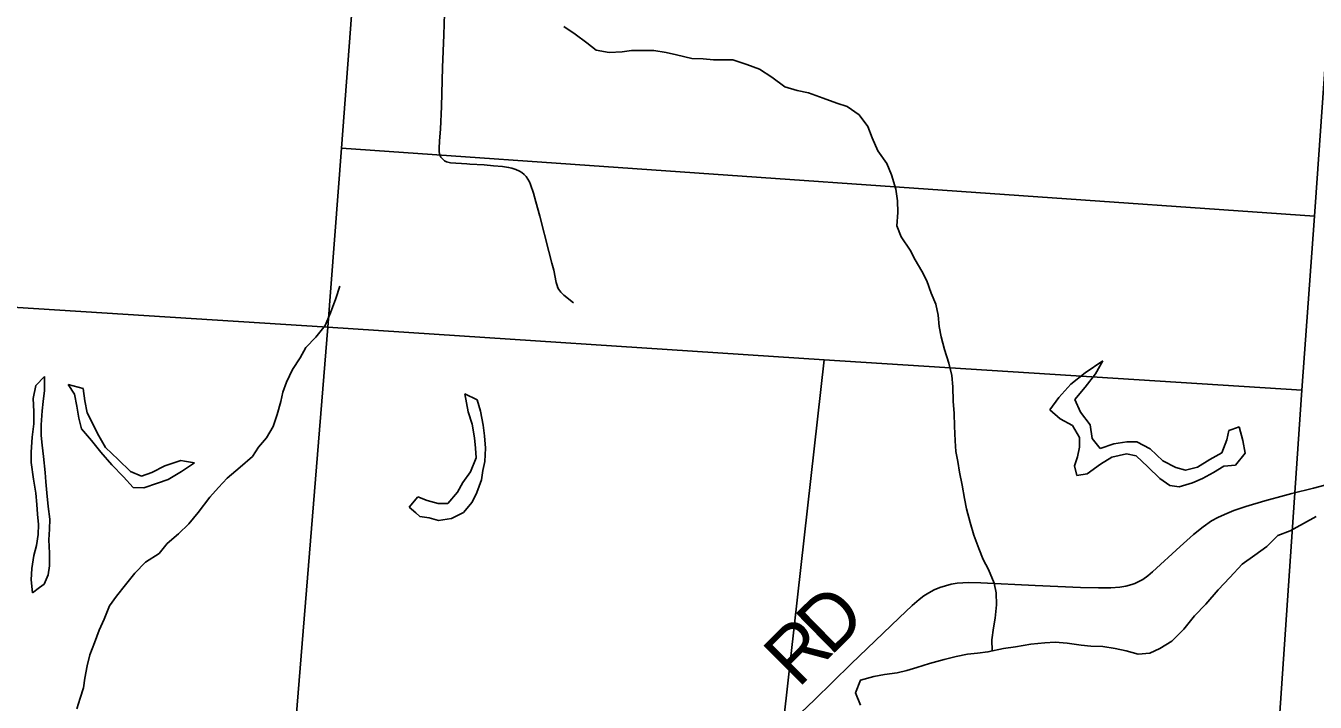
# Model space of a CAD drawing. Extents: x 0 to 34, y 0 to 22.
# Drawn here: x 6.999 to 8.324, y 15.257 to 15.952 of the extents above; entities that cross this region are included whole.
import ezdxf

# ---------------------------------------------------------------- set-up
doc = ezdxf.new("R2010")
doc.units = 0
for name, color, linetype in [('GM_X_Corporation', 7, 'Continuous'), ('GM_X_County_Road', 7, 'Continuous'), ('GM_X_County_Road_Text', 7, 'Continuous'), ('GM_X_Minor_Lake', 7, 'Continuous'), ('GM_X_Minor_River', 7, 'Continuous'), ('GM_X_Township_Road', 7, 'Continuous')]:
    doc.layers.add(name, color=color, linetype=linetype)

msp = doc.modelspace()

# ---------------------------------------------------------------- linework, layer by layer
at = {"layer": 'GM_X_Corporation'}
for points in [[(6.3912, 16.7203), (7.3858, 16.6558), (7.3548, 16.2394), (7.3238, 15.8259), (7.3098, 15.6422), (6.7101, 15.6799), (6.3225, 15.705), (6.3352, 15.898), (6.3636, 16.3035)], [(8.3529, 16.1745), (8.3234, 15.756), (7.3238, 15.8259), (7.3548, 16.2394)], [(7.3238, 15.8259), (8.3234, 15.756), (8.3102, 15.5772), (7.8195, 15.6086), (7.3098, 15.6422)], [(7.3098, 15.6422), (7.2299, 14.6588), (7.1543, 14.6607), (7.1673, 14.8728), (6.654, 14.8997), (6.7101, 15.6799)], [(7.8195, 15.6086), (7.7098, 14.6303), (7.2299, 14.6588), (7.3098, 15.6422)], [(8.3102, 15.5772), (8.2437, 14.5985), (7.7098, 14.6303), (7.8195, 15.6086)]]:
    msp.add_lwpolyline(points, close=True, dxfattribs=at)
at = {"layer": 'GM_X_County_Road'}
msp.add_lwpolyline([(7.7958, 15.246), (7.8097, 15.2593), (7.8474, 15.2962), (7.8965, 15.3436), (7.9101, 15.3562), (7.9171, 15.3623), (7.9221, 15.3659), (7.9272, 15.3692), (7.9326, 15.3721), (7.9383, 15.3745), (7.9441, 15.3765), (7.95, 15.378), (7.9561, 15.379), (7.9622, 15.3795), (7.9683, 15.3797), (7.9807, 15.3794), (8.0365, 15.3767), (8.0829, 15.3746), (8.1016, 15.3742), (8.1141, 15.3743), (8.1234, 15.3751), (8.1296, 15.3761), (8.1357, 15.3777), (8.1387, 15.3787), (8.1416, 15.38), (8.1471, 15.383), (8.1522, 15.3866), (8.157, 15.3906), (8.1854, 15.4168), (8.1992, 15.4291), (8.209, 15.4369), (8.2176, 15.443), (8.224, 15.4464), (8.2308, 15.4496), (8.2405, 15.4536), (8.2529, 15.458), (8.2722, 15.4636), (8.2924, 15.4691), (8.3002, 15.4711), (8.3225, 15.4768), (8.3341, 15.4799)], dxfattribs=at)
at = {"layer": 'GM_X_Minor_Lake'}
for p, q in [((8.1059, 15.6074), (8.0878, 15.5951)), ((8.0984, 15.594), (8.1059, 15.6074)), ((8.0878, 15.5951), (8.0732, 15.5836)), ((8.0879, 15.5803), (8.0984, 15.594)), ((7.0096, 15.5822), (7.007, 15.5686)), ((7.0186, 15.5914), (7.0096, 15.5822)), ((7.0187, 15.577), (7.0186, 15.5914)), ((7.0429, 15.5833), (7.0494, 15.5731)), ((7.0584, 15.5789), (7.0429, 15.5833)), ((8.0732, 15.5836), (8.0608, 15.5698)), ((8.0771, 15.5677), (8.0879, 15.5803)), ((7.007, 15.5686), (7.0075, 15.5553)), ((7.0173, 15.5656), (7.0187, 15.577)), ((7.0494, 15.5731), (7.0518, 15.561)), ((7.06, 15.5664), (7.0584, 15.5789)), ((7.0624, 15.5539), (7.06, 15.5664)), ((7.463, 15.5674), (7.4505, 15.5734)), ((7.4505, 15.5734), (7.454, 15.5552)), ((7.4665, 15.5557), (7.463, 15.5674)), ((8.0608, 15.5698), (8.0514, 15.5572)), ((8.0829, 15.5549), (8.0771, 15.5677)), ((7.0075, 15.5553), (7.0076, 15.5428)), ((7.0152, 15.5417), (7.0162, 15.5561)), ((7.0162, 15.5561), (7.0173, 15.5656)), ((7.0518, 15.561), (7.0538, 15.5485)), ((7.0743, 15.5305), (7.0624, 15.5539)), ((7.454, 15.5552), (7.4579, 15.5423)), ((7.4693, 15.5413), (7.4665, 15.5557)), ((8.0514, 15.5572), (8.0621, 15.5479)), ((8.0928, 15.5417), (8.0829, 15.5549)), ((7.0076, 15.5428), (7.0059, 15.5291)), ((7.0153, 15.5307), (7.0152, 15.5417)), ((7.0538, 15.5485), (7.0565, 15.5375)), ((7.4579, 15.5423), (7.4603, 15.5283)), ((7.4705, 15.5303), (7.4693, 15.5413)), ((8.0621, 15.5479), (8.0747, 15.5411)), ((8.0747, 15.5411), (8.082, 15.5287)), ((8.0948, 15.5277), (8.0928, 15.5417)), ((8.2461, 15.5397), (8.2384, 15.5368)), ((8.2496, 15.5257), (8.2461, 15.5397)), ((7.0059, 15.5291), (7.0049, 15.5136)), ((7.0162, 15.5209), (7.0153, 15.5307)), ((7.0565, 15.5375), (7.0668, 15.5255)), ((7.0813, 15.5184), (7.0743, 15.5305)), ((7.4603, 15.5283), (7.4615, 15.5177)), ((7.4717, 15.5178), (7.4705, 15.5303)), ((8.082, 15.5287), (8.082, 15.5189)), ((8.1032, 15.5175), (8.0948, 15.5277)), ((8.2333, 15.5263), (8.2281, 15.513)), ((8.2355, 15.5358), (8.2333, 15.5263)), ((8.2384, 15.5368), (8.2355, 15.5358)), ((7.0049, 15.5136), (7.005, 15.503)), ((7.0174, 15.5092), (7.0162, 15.5209)), ((7.0668, 15.5255), (7.0764, 15.5135)), ((7.0764, 15.5135), (7.0879, 15.5007)), ((7.0942, 15.5061), (7.0813, 15.5184)), ((7.4615, 15.5177), (7.462, 15.5079)), ((7.4711, 15.5042), (7.4717, 15.5178)), ((8.082, 15.5189), (8.0799, 15.509)), ((8.1172, 15.5222), (8.1032, 15.5175)), ((8.1304, 15.5242), (8.1172, 15.5222)), ((8.141, 15.5243), (8.1304, 15.5242)), ((8.1547, 15.5169), (8.141, 15.5243)), ((8.1677, 15.5049), (8.1547, 15.5169)), ((8.252, 15.5125), (8.2496, 15.5257)), ((7.005, 15.503), (7.0074, 15.4859)), ((7.0194, 15.4929), (7.0174, 15.5092)), ((7.0879, 15.5007), (7.0997, 15.4883)), ((7.1068, 15.4937), (7.0942, 15.5061)), ((7.1586, 15.5051), (7.1423, 15.4997)), ((7.1625, 15.5044), (7.1586, 15.5051)), ((7.1594, 15.4938), (7.1726, 15.5026)), ((7.1726, 15.5026), (7.1625, 15.5044)), ((7.462, 15.5079), (7.4561, 15.4934)), ((7.4689, 15.4947), (7.4711, 15.5042)), ((8.0799, 15.509), (8.0769, 15.4995)), ((8.0899, 15.4913), (8.1034, 15.5012)), ((8.1034, 15.5012), (8.1151, 15.5085)), ((8.1151, 15.5085), (8.1302, 15.5121)), ((8.1302, 15.5121), (8.14, 15.5099)), ((8.14, 15.5099), (8.1522, 15.4987)), ((8.181, 15.4978), (8.1677, 15.5049)), ((8.2157, 15.5061), (8.2033, 15.4984)), ((8.2281, 15.513), (8.2157, 15.5061)), ((8.2302, 15.4994), (8.2423, 15.5002)), ((8.2423, 15.5002), (8.252, 15.5125)), ((7.0199, 15.483), (7.0194, 15.4929)), ((7.0997, 15.4883), (7.1096, 15.4774)), ((7.1182, 15.4889), (7.1068, 15.4937)), ((7.1288, 15.4927), (7.1182, 15.4889)), ((7.1423, 15.4997), (7.1288, 15.4927)), ((7.1455, 15.4857), (7.1594, 15.4938)), ((7.4561, 15.4934), (7.4482, 15.4824)), ((7.4675, 15.4852), (7.4689, 15.4947)), ((8.0769, 15.4995), (8.0793, 15.4897)), ((8.0793, 15.4897), (8.0899, 15.4913)), ((8.1522, 15.4987), (8.1644, 15.4866)), ((8.1644, 15.4866), (8.1747, 15.4795)), ((8.1908, 15.4952), (8.181, 15.4978)), ((8.2033, 15.4984), (8.1908, 15.4952)), ((8.1981, 15.482), (8.2083, 15.4867)), ((8.2083, 15.4867), (8.2196, 15.4928)), ((8.2196, 15.4928), (8.2302, 15.4994)), ((7.0074, 15.4859), (7.0098, 15.4716)), ((7.0208, 15.472), (7.0199, 15.483)), ((7.1096, 15.4774), (7.1206, 15.4771)), ((7.1206, 15.4771), (7.1346, 15.4818)), ((7.1346, 15.4818), (7.1455, 15.4857)), ((7.4482, 15.4824), (7.443, 15.4725)), ((7.4627, 15.4723), (7.4675, 15.4852)), ((8.1747, 15.4795), (8.1842, 15.4781)), ((8.1842, 15.4781), (8.1981, 15.482)), ((7.0098, 15.4716), (7.0106, 15.4598)), ((7.0224, 15.4577), (7.0208, 15.472)), ((7.4022, 15.4676), (7.3932, 15.4573)), ((7.4117, 15.4639), (7.4022, 15.4676)), ((7.4231, 15.4609), (7.4117, 15.4639)), ((7.4329, 15.461), (7.4231, 15.4609)), ((7.443, 15.4725), (7.4329, 15.461)), ((7.4492, 15.4517), (7.4578, 15.4624)), ((7.4578, 15.4624), (7.4627, 15.4723)), ((7.0106, 15.4598), (7.0115, 15.45)), ((7.0115, 15.45), (7.0123, 15.4394)), ((7.024, 15.4448), (7.0224, 15.4577)), ((7.3932, 15.4573), (7.4, 15.4513)), ((7.4, 15.4513), (7.4043, 15.4475)), ((7.4043, 15.4475), (7.4137, 15.4461)), ((7.4368, 15.4455), (7.4492, 15.4517)), ((7.0123, 15.4394), (7.012, 15.4291)), ((7.0231, 15.4236), (7.0237, 15.4346)), ((7.0237, 15.4346), (7.024, 15.4448)), ((7.4137, 15.4461), (7.4232, 15.4435)), ((7.4232, 15.4435), (7.4368, 15.4455)), ((7.012, 15.4291), (7.0102, 15.4178)), ((7.0236, 15.4099), (7.0231, 15.4236)), ((7.0077, 15.4075), (7.0055, 15.3942)), ((7.0102, 15.4178), (7.0077, 15.4075)), ((7.0237, 15.397), (7.0236, 15.4099)), ((7.0055, 15.3942), (7.0049, 15.3825)), ((7.0222, 15.3876), (7.0237, 15.397)), ((7.0049, 15.3825), (7.0061, 15.3692)), ((7.0182, 15.378), (7.0222, 15.3876)), ((7.0061, 15.3692), (7.0136, 15.3747)), ((7.0136, 15.3747), (7.0182, 15.378))]:
    msp.add_line(p, q, dxfattribs=at)
at = {"layer": 'GM_X_Minor_River'}
for p, q in [((7.5638, 15.9431), (7.552, 15.9509)), ((7.5756, 15.9341), (7.5638, 15.9431)), ((7.5855, 15.9266), (7.5756, 15.9341)), ((7.5988, 15.9241), (7.5855, 15.9266)), ((7.612, 15.925), (7.5988, 15.9241)), ((7.6218, 15.9262), (7.612, 15.925)), ((7.6445, 15.9264), (7.6218, 15.9262)), ((7.6574, 15.9242), (7.6445, 15.9264)), ((7.668, 15.9217), (7.6574, 15.9242)), ((7.6836, 15.918), (7.668, 15.9217)), ((7.6953, 15.9178), (7.6836, 15.918)), ((7.7059, 15.9167), (7.6953, 15.9178)), ((7.7157, 15.9168), (7.7059, 15.9167)), ((7.7256, 15.9165), (7.7157, 15.9168)), ((7.74, 15.9117), (7.7256, 15.9165)), ((7.7533, 15.9069), (7.74, 15.9117)), ((7.7658, 15.8987), (7.7533, 15.9069)), ((7.7792, 15.889), (7.7658, 15.8987)), ((7.7917, 15.8853), (7.7792, 15.889)), ((7.8034, 15.8827), (7.7917, 15.8853)), ((7.8186, 15.8772), (7.8034, 15.8827)), ((7.8327, 15.872), (7.8186, 15.8772)), ((7.8433, 15.8687), (7.8327, 15.872)), ((7.8555, 15.8601), (7.8433, 15.8687)), ((7.8643, 15.8481), (7.8555, 15.8601)), ((7.8689, 15.8364), (7.8643, 15.8481)), ((7.8747, 15.8231), (7.8689, 15.8364)), ((7.8839, 15.81), (7.8747, 15.8231)), ((7.8889, 15.7986), (7.8839, 15.81)), ((7.8932, 15.7839), (7.8889, 15.7986)), ((7.8948, 15.7718), (7.8932, 15.7839)), ((7.8953, 15.7597), (7.8948, 15.7718)), ((7.8943, 15.746), (7.8953, 15.7597)), ((7.8986, 15.7347), (7.8943, 15.746)), ((7.9078, 15.7211), (7.8986, 15.7347)), ((7.9131, 15.7113), (7.9078, 15.7211)), ((7.92, 15.6997), (7.9131, 15.7113)), ((7.9251, 15.6895), (7.92, 15.6997)), ((7.9297, 15.677), (7.9251, 15.6895)), ((7.3179, 15.6714), (7.322, 15.684)), ((7.9343, 15.6657), (7.9297, 15.677)), ((7.3124, 15.6566), (7.3179, 15.6714)), ((7.9367, 15.6543), (7.9343, 15.6657)), ((7.3068, 15.6437), (7.3124, 15.6566)), ((7.9379, 15.6426), (7.9367, 15.6543)), ((7.2975, 15.6318), (7.3068, 15.6437)), ((7.9399, 15.632), (7.9379, 15.6426)), ((7.2814, 15.6105), (7.287, 15.6211)), ((7.287, 15.6211), (7.2975, 15.6318)), ((7.9431, 15.6191), (7.9399, 15.632)), ((7.9477, 15.6052), (7.9431, 15.6191)), ((7.2735, 15.5986), (7.2814, 15.6105)), ((7.2672, 15.5857), (7.2735, 15.5986)), ((7.9509, 15.5923), (7.9477, 15.6052)), ((7.2635, 15.5754), (7.2672, 15.5857)), ((7.9517, 15.5806), (7.9509, 15.5923)), ((7.9522, 15.5662), (7.9517, 15.5806)), ((7.2613, 15.5656), (7.2635, 15.5754)), ((7.9531, 15.5533), (7.9522, 15.5662)), ((7.2577, 15.5523), (7.2613, 15.5656)), ((7.9536, 15.5404), (7.9531, 15.5533)), ((7.2465, 15.5283), (7.2536, 15.5401)), ((7.2536, 15.5401), (7.2577, 15.5523)), ((7.9541, 15.5253), (7.9536, 15.5404)), ((7.2383, 15.5187), (7.2465, 15.5283)), ((7.2323, 15.5092), (7.2383, 15.5187)), ((7.955, 15.5143), (7.9541, 15.5253)), ((7.9569, 15.5041), (7.955, 15.5143)), ((7.2195, 15.4981), (7.2323, 15.5092)), ((7.9585, 15.4931), (7.9569, 15.5041)), ((7.1974, 15.4774), (7.2064, 15.487)), ((7.2064, 15.487), (7.2195, 15.4981)), ((7.9613, 15.4799), (7.9585, 15.4931)), ((7.1884, 15.4675), (7.1974, 15.4774)), ((7.9637, 15.4659), (7.9613, 15.4799)), ((7.1764, 15.4515), (7.1884, 15.4675)), ((7.9657, 15.4553), (7.9637, 15.4659)), ((7.1667, 15.44), (7.1764, 15.4515)), ((7.9696, 15.4413), (7.9657, 15.4553)), ((7.1562, 15.4297), (7.1667, 15.44)), ((7.9735, 15.4284), (7.9696, 15.4413)), ((7.1446, 15.4197), (7.1562, 15.4297)), ((7.9785, 15.4148), (7.9735, 15.4284)), ((7.1224, 15.4006), (7.1363, 15.4094)), ((7.1363, 15.4094), (7.1446, 15.4197)), ((7.9828, 15.4035), (7.9785, 15.4148)), ((7.1115, 15.3895), (7.1224, 15.4006)), ((7.9885, 15.393), (7.9828, 15.4035)), ((7.1018, 15.3773), (7.1115, 15.3895)), ((7.9943, 15.379), (7.9885, 15.393)), ((7.0924, 15.3658), (7.1018, 15.3773)), ((7.9963, 15.3692), (7.9943, 15.379)), ((7.9968, 15.3567), (7.9963, 15.3692)), ((7.0798, 15.3422), (7.0853, 15.3559)), ((7.0853, 15.3559), (7.0924, 15.3658)), ((7.9954, 15.343), (7.9968, 15.3567)), ((7.0749, 15.3308), (7.0798, 15.3422)), ((7.9936, 15.3331), (7.9954, 15.343)), ((7.0701, 15.3179), (7.0749, 15.3308)), ((7.9918, 15.321), (7.9936, 15.3331)), ((7.0653, 15.3053), (7.0701, 15.3179)), ((7.9921, 15.3094), (7.9918, 15.321)), ((7.0624, 15.2943), (7.0653, 15.3053)), ((7.0599, 15.2814), (7.0624, 15.2943)), ((7.0588, 15.2716), (7.0599, 15.2814)), ((7.0551, 15.2609), (7.0588, 15.2716)), ((7.0518, 15.2499), (7.0551, 15.2609))]:
    msp.add_line(p, q, dxfattribs=at)
msp.add_lwpolyline([(7.8569, 15.2538), (7.8519, 15.2663), (7.8571, 15.2796), (7.8707, 15.2831), (7.8816, 15.2851), (7.8945, 15.2868), (7.9047, 15.2895), (7.9149, 15.2926), (7.9277, 15.2965), (7.9428, 15.3005), (7.9553, 15.3036), (7.967, 15.306), (7.9772, 15.3072), (7.9878, 15.3084), (8.004, 15.312), (8.0161, 15.3136), (8.032, 15.3164), (8.0463, 15.3177), (8.0569, 15.3185), (8.0694, 15.3175), (8.0838, 15.3154), (8.0937, 15.3143), (8.1058, 15.3141), (8.1187, 15.3119), (8.13, 15.3094), (8.1422, 15.3061), (8.1543, 15.3073), (8.1644, 15.312), (8.1769, 15.3196), (8.1892, 15.3319), (8.2001, 15.3456), (8.2117, 15.3575), (8.2244, 15.3724), (8.2364, 15.385), (8.2492, 15.3987), (8.262, 15.408), (8.2744, 15.4168), (8.2856, 15.4279), (8.2985, 15.4329), (8.312, 15.4402), (8.3252, 15.4476)], dxfattribs=at)
at = {"layer": 'GM_X_Township_Road'}
for points in [[(7.5399, 15.7079), (7.5366, 15.7199), (7.5275, 15.7559), (7.5232, 15.7707), (7.5208, 15.7797), (7.5179, 15.7886), (7.5167, 15.7914), (7.5152, 15.7942), (7.5135, 15.7967), (7.5114, 15.799), (7.5089, 15.8009), (7.5066, 15.8024), (7.5029, 15.8041), (7.4986, 15.8055), (7.4954, 15.8061), (7.4891, 15.8071), (7.4798, 15.8079), (7.4704, 15.8087), (7.4555, 15.8095), (7.4524, 15.8098), (7.4357, 15.811), (7.4316, 15.8119), (7.4295, 15.813), (7.4277, 15.8145), (7.4258, 15.8166), (7.4247, 15.8188), (7.4241, 15.8222), (7.4239, 15.8257), (7.4243, 15.8336), (7.4253, 15.8455), (7.4266, 15.8686), (7.4275, 15.9087), (7.4287, 15.9423), (7.43, 15.9753)], [(7.5619, 15.6669), (7.5521, 15.6749), (7.5489, 15.678), (7.5469, 15.6807), (7.546, 15.6825), (7.5452, 15.6849), (7.5443, 15.6878), (7.5417, 15.7007), (7.5399, 15.7079)]]:
    msp.add_lwpolyline(points, dxfattribs=at)

# ---------------------------------------------------------------- texts
at = {"layer": 'GM_X_County_Road_Text'}
for s, rotation, p in [('D', 44.3895, (7.8259, 15.3033)), ('R', 44.989, (7.793, 15.2704))]:
    msp.add_text(s, height=0.0568, rotation=rotation, dxfattribs=at).set_placement(p)

doc.saveas('drawing.dxf')
